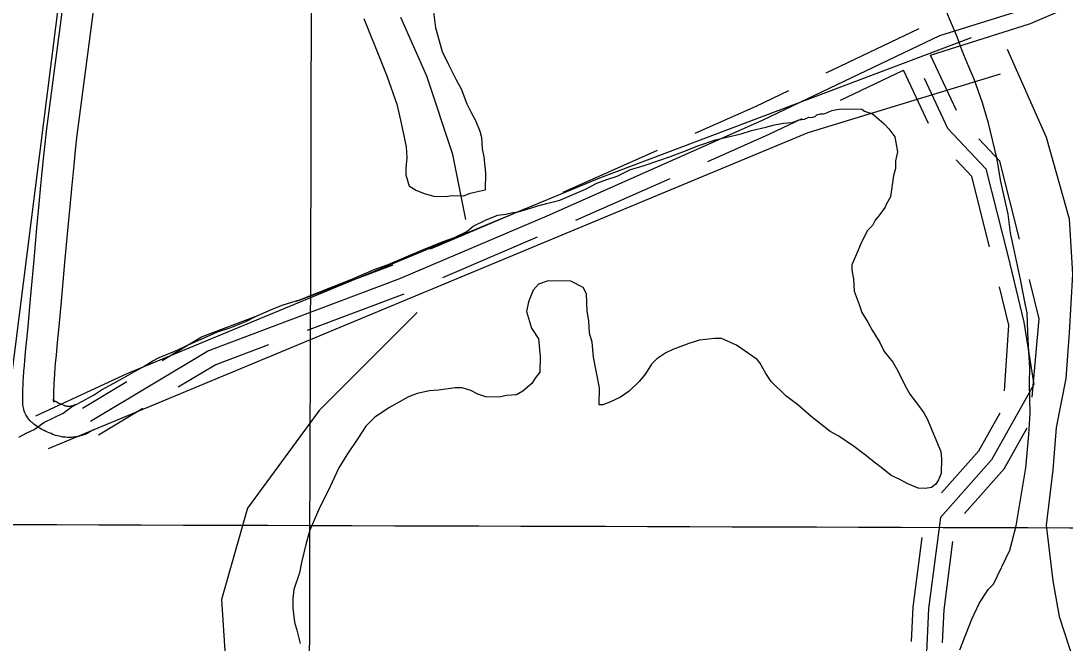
# Model space of a CAD drawing. Extents: x 3161514 to 3199414, y 831166 to 856601.
# Drawn here: x 3170675 to 3171686, y 842565 to 843168 of the extents above; entities that cross this region are included whole.
import ezdxf

# ---------------------------------------------------------------- set-up
doc = ezdxf.new("R2010")
doc.units = 0
for name, color, linetype in [('V-GRID-MAJR', 7, 'Continuous'), ('V-ROAD-CNTR', 7, 'Continuous'), ('V-SITE-VEGE', 7, 'Continuous'), ('V-TOPO-SHOR', 7, 'Continuous')]:
    doc.layers.add(name, color=color, linetype=linetype)

msp = doc.modelspace()

# ---------------------------------------------------------------- linework, layer by layer
at = {"layer": 'V-GRID-MAJR'}
for points in [[(3170936.043, 836618.417), (3170954.554, 842678.861), (3170973.071, 848741.248), (3170991.588, 854803.677), (3170991.594, 854805.578)], [(3165722.25, 842695.223), (3170954.554, 842678.861), (3176186.862, 842663.26), (3181419.1720000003, 842648.42), (3186651.484, 842634.341), (3191883.798, 842621.023), (3197116.113, 842608.466), (3197116.114, 842608.466)]]:
    msp.add_spline(points, degree=3, dxfattribs=at)
at = {"layer": 'V-ROAD-CNTR'}
for points in [[(3170729.16650487, 843056.874858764), (3170814.509334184, 843707.12555826), (3170943.8620754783, 844755.6984611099), (3171195.8325715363, 846454.0690643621), (3171299.091365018, 847255.895460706), (3171351.35526049, 847638.1356962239), (3171399.923163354, 848031.3599097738), (3171421.5161201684, 848196.329579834), (3171427.412108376, 848252.2534679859), (3171427.299108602, 848291.4493895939), (3171417.9221273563, 848330.574311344)], [(3170699.422564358, 843060.778850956), (3170784.749393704, 843710.913550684), (3170914.132134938, 844759.736453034), (3171166.114630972, 846458.1870561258), (3171269.351424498, 847259.8434528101), (3171321.6053199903, 847642.005688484), (3171370.163222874, 848035.1459022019), (3171391.72017976, 848199.8495727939), (3171397.4081683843, 848253.7874649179), (3171397.309168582, 848287.86139677), (3171388.7481857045, 848323.5823253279)], [(3173245.482472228, 844176.6786191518), (3173108.793745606, 844090.0027925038), (3172976.0860110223, 844007.280957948), (3172859.258244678, 843928.469115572), (3172758.8574454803, 843859.4012537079), (3172650.823661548, 843793.1593861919), (3172561.0028411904, 843730.4125116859), (3172503.0929570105, 843684.938602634), (3172350.700261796, 843594.642783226), (3172222.18851882, 843510.9729505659), (3172068.742825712, 843419.9221326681), (3171936.97908924, 843340.404291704), (3171852.672257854, 843286.4473996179), (3171729.3945044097, 843214.7165430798), (3171647.251668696, 843179.1276142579), (3171564.2668346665, 843152.9916665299), (3171393.1201769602, 843071.452829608), (3171186.1785908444, 842979.3640137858), (3171041.117880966, 842917.6261372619), (3170856.129250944, 842848.0362764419), (3170741.9634792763, 842779.5414134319)], [(3171555.612851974, 843134.5387034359), (3171652.500658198, 843165.0546424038), (3171688.5205861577, 843180.660611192)], [(3171454.429054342, 843117.277737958), (3171544.706873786, 843160.2886519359)], [(3171580.7028017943, 843080.8418108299), (3171555.612851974, 843134.5387034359)], [(3171528.3619064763, 843119.2657339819), (3171468.21002678, 843090.6107912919)], [(3171553.522856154, 843068.1418362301), (3171529.4019043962, 843119.7647329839)], [(3171549.598864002, 843111.9747485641), (3171572.1228189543, 843063.769844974), (3171609.086745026, 843024.323923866), (3171630.551702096, 842940.1890921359), (3171646.136670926, 842875.9082206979), (3171655.608651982, 842815.3233418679), (3171614.636733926, 842742.3144878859), (3171565.2078327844, 842686.5445994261), (3171553.7578556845, 842598.265775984), (3171551.2258607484, 842541.1648901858)], [(3171327.69030782, 843058.753855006), (3171386.8441895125, 843085.077802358), (3171418.318126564, 843100.073772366)], [(3171339.8862834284, 843031.345909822), (3171399.3961644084, 843057.827856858), (3171431.222100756, 843072.9898265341)], [(3170745.612471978, 842772.1684281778), (3170744.729473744, 842771.506429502), (3170743.619475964, 842770.736431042), (3170742.522478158, 842770.0334324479), (3170741.447480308, 842769.3954337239), (3170740.3994824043, 842768.8184348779), (3170739.284484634, 842768.2474360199), (3170737.375488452, 842767.3724377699), (3170735.455492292, 842766.616439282), (3170733.648495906, 842766.0054405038), (3170731.9394993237, 842765.5114414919), (3170730.3285025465, 842765.1184422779), (3170728.823505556, 842764.8114428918), (3170727.400508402, 842764.571443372), (3170726.0665110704, 842764.3924437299), (3170724.813513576, 842764.2614439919), (3170723.542516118, 842764.1664441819), (3170721.462520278, 842764.0914443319), (3170719.5345241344, 842764.1144442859), (3170717.8575274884, 842764.2054441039), (3170716.394530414, 842764.338443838), (3170715.0125331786, 842764.5104434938), (3170712.9265373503, 842764.8604427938), (3170711.260540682, 842765.221442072), (3170709.9205433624, 842765.564441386), (3170708.1335469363, 842766.1014403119), (3170706.4785502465, 842766.688439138), (3170705.455552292, 842767.084438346), (3170703.749555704, 842767.757437), (3170702.0325591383, 842768.4614355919), (3170700.340562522, 842769.1884341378), (3170698.704565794, 842769.928432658), (3170697.125568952, 842770.6834311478), (3170695.612571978, 842771.4514296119), (3170694.17657485, 842772.2254280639), (3170692.8125775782, 842773.0084264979), (3170691.5235801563, 842773.7974249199), (3170690.317582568, 842774.5854233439), (3170689.178584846, 842775.3774217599), (3170688.105586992, 842776.176420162), (3170687.103588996, 842776.9724185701), (3170686.167590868, 842777.76741698), (3170685.29659261, 842778.5574154), (3170684.489594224, 842779.339413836), (3170683.6485959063, 842780.2094120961), (3170682.359598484, 842781.6844091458), (3170681.2016008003, 842783.20240611), (3170680.239602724, 842784.648403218), (3170679.4496043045, 842786.004400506), (3170678.8106055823, 842787.26239799), (3170678.295606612, 842788.41739568), (3170677.8286075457, 842789.6153932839), (3170677.2776086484, 842791.3453898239), (3170676.91660937, 842792.844386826), (3170676.6756098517, 842794.1423842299), (3170676.470610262, 842795.8323808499), (3170676.393610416, 842797.4093776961), (3170676.375610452, 842802.365367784), (3170676.428610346, 842806.8083588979), (3170676.534610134, 842810.9573506), (3170676.6796098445, 842814.835342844), (3170676.8516095, 842818.4573355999), (3170677.043609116, 842821.8663287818), (3170677.4626082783, 842828.149316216), (3170677.89160742, 842833.648305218), (3170678.303606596, 842838.4482956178), (3170679.0766050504, 842846.749279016), (3170680.3026025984, 842859.08725434), (3170680.9096013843, 842865.20224211), (3170681.49160022, 842871.283229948), (3170683.6485959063, 842894.8551828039), (3170687.323588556, 842936.1861001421), (3170690.0955830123, 842967.2190380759), (3170692.239578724, 842990.5169914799), (3170693.9085753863, 843008.002956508), (3170695.2055727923, 843021.1229302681), (3170696.207570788, 843030.9739105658), (3170697.76156768, 843045.737881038), (3170699.384564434, 843060.4698515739)], [(3170727.612507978, 842796.168380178), (3170727.175508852, 842795.8403808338), (3170726.973509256, 842795.700381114), (3170726.768509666, 842795.569381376), (3170726.553510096, 842795.4413816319), (3170726.329510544, 842795.318381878), (3170726.1905108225, 842795.24738202), (3170725.617511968, 842794.9843825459), (3170725.1515129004, 842794.8003829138), (3170724.678513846, 842794.6413832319), (3170724.215514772, 842794.5073834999), (3170723.768515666, 842794.398383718), (3170723.325516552, 842794.3073838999), (3170722.9105173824, 842794.2373840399), (3170722.5145181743, 842794.184384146), (3170722.139518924, 842794.1453842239), (3170721.882519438, 842794.1263842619), (3170721.0985210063, 842794.09738432), (3170720.5285221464, 842794.104384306), (3170720.03152314, 842794.1313842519), (3170719.604523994, 842794.1703841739), (3170719.3445245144, 842794.20238411), (3170718.592526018, 842794.328383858), (3170718.16652687, 842794.421383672), (3170717.9605272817, 842794.474383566), (3170717.469528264, 842794.621383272), (3170716.904529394, 842794.82238287), (3170716.369530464, 842795.028382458), (3170714.949533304, 842795.589381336), (3170713.6425359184, 842796.125380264), (3170712.44653831, 842796.638379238), (3170711.3565404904, 842797.1323782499), (3170710.38154244, 842797.5973773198), (3170709.522544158, 842798.033376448), (3170708.76654567, 842798.4413756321), (3170708.11654697, 842798.8143748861), (3170707.5635480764, 842799.153374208), (3170707.09154902, 842799.4613735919), (3170706.704549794, 842799.7313730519), (3170706.395550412, 842799.960372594), (3170706.1495509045, 842800.156372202), (3170705.959551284, 842800.3173718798), (3170705.818551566, 842800.445371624), (3170705.7175517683, 842800.543371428), (3170705.742551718, 842800.51737148), (3170705.607551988, 842800.67237117), (3170705.639551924, 842800.6303712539), (3170705.713551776, 842800.5183714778), (3170705.807551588, 842800.3583717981), (3170705.900551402, 842800.1743721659), (3170705.9895512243, 842799.9753725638), (3170706.124550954, 842799.629373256), (3170706.1895508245, 842799.423373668), (3170706.268550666, 842799.096374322), (3170706.3435505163, 842798.6923751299), (3170706.382550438, 842798.3703757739), (3170706.39155042, 842798.193376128), (3170706.375550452, 842802.241368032), (3170706.424550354, 842806.2443600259), (3170706.5205501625, 842810.013352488), (3170706.653549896, 842813.5633453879), (3170706.81154958, 842816.903338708), (3170706.987549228, 842820.024332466), (3170707.3845484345, 842825.985320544), (3170707.7915476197, 842831.200310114), (3170708.183546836, 842835.7743009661), (3170708.9385453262, 842843.8732847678), (3170710.1565428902, 842856.123260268), (3170710.767541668, 842862.2922479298), (3170711.36154048, 842868.48723554), (3170713.52653615, 842892.159188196), (3170717.205528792, 842933.52210547), (3170719.9735232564, 842964.5090434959), (3170722.109518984, 842987.7169970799), (3170723.768515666, 843005.102962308), (3170725.0555130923, 843018.130936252), (3170726.047511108, 843027.8859167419), (3170727.5895080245, 843042.5238874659), (3170729.204504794, 843057.183858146)], [(3171641.940679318, 842956.2250600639), (3171622.6677178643, 843031.767908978), (3171602.326758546, 843053.4748655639)], [(3171199.783563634, 843001.835968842), (3171291.14538091, 843042.4918875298)], [(3171612.872737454, 842948.8090748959), (3171595.5057721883, 843016.8799387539), (3171580.4368023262, 843032.960906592)], [(3171211.9795392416, 842974.4280236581), (3171303.3413565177, 843015.0839423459)], [(3171071.3298205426, 842946.7860789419), (3171163.3426365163, 842985.94700062)], [(3171083.0777970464, 842919.1821341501), (3171175.09061302, 842958.3430558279)], [(3170941.508080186, 842896.1801801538), (3171035.103892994, 842931.3901097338)], [(3171653.9246553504, 842803.0333664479), (3171660.860641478, 842878.8392148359), (3171651.5566600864, 842917.2141380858)], [(3171627.1587088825, 842809.2783539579), (3171631.412700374, 842872.9772265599), (3171622.4007183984, 842910.146152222)], [(3170952.072059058, 842868.10223631), (3171045.6678718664, 842903.31216589)], [(3170811.4213403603, 842838.7072951), (3170849.577264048, 842861.59724932), (3170904.0701550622, 842882.0962083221)], [(3170826.855309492, 842812.9813465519), (3170862.68123784, 842834.4753035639), (3170914.632133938, 842854.018264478)], [(3170734.24649471, 842792.4043877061), (3170777.1214089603, 842818.128336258)], [(3170749.680463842, 842766.678439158), (3170792.555378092, 842792.4023877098)], [(3171566.2058307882, 842710.285551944), (3171602.3437585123, 842751.059470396), (3171623.043717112, 842787.9453966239)], [(3171588.657785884, 842690.3875917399), (3171626.92970934, 842733.5695053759), (3171649.2056647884, 842773.263425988)], [(3171537.330888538, 842566.4098396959), (3171538.800885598, 842599.564773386), (3171547.5588680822, 842667.0826383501)], [(3171567.300828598, 842565.0818423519), (3171568.71482577, 842596.9667785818), (3171577.3088085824, 842663.224646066)]]:
    msp.add_lwpolyline(points, dxfattribs=at)
at = {"layer": 'V-SITE-VEGE'}
for p, q in [((3171581.2770000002, 843152.328), (3171570.556, 843178.041)), ((3171586.203, 843138.625), (3171581.2770000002, 843152.328)), ((3171592.805, 843123.1950000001), (3171586.203, 843138.625)), ((3171597.753, 843111.198), (3171592.805, 843123.1950000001)), ((3171605.9560000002, 843088.078), (3171597.753, 843111.198)), ((3171454.143, 843078.242), (3171460.142, 843080.716)), ((3171460.142, 843080.716), (3171468.684, 843082.3030000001)), ((3171468.684, 843082.3030000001), (3171489.131, 843082.02)), ((3171489.131, 843082.02), (3171491.665, 843080.2810000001)), ((3171491.665, 843080.2810000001), (3171499.298, 843077.6190000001)), ((3171611.649, 843068.4010000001), (3171605.9560000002, 843088.078)), ((3171404.565, 843066.996), (3171413.11, 843068.581)), ((3171413.11, 843068.581), (3171421.64, 843069.3160000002)), ((3171421.64, 843069.316), (3171428.49, 843071.7779999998)), ((3171428.49, 843071.778), (3171433.614, 843072.56)), ((3171433.614, 843072.56), (3171437.899, 843074.203)), ((3171437.899, 843074.203), (3171440.455, 843074.17)), ((3171440.455, 843074.17), (3171443.873, 843074.975)), ((3171443.873, 843074.975), (3171445.599, 843076.654)), ((3171445.599, 843076.654), (3171449.019, 843077.459)), ((3171449.019, 843077.459), (3171451.575, 843077.426)), ((3171451.575, 843077.426), (3171454.143, 843078.242)), ((3171499.298, 843077.6190000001), (3171503.5100000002, 843074.154)), ((3171503.5100000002, 843074.154), (3171510.242, 843068.096)), ((3171372.0640000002, 843058.073), (3171382.332, 843061.337)), ((3171382.332, 843061.337), (3171396.011, 843064.557)), ((3171396.011, 843064.557), (3171404.565, 843066.996)), ((3171510.242, 843068.096), (3171515.284, 843062.912)), ((3171515.284, 843062.912), (3171521.14, 843055.1630000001)), ((3171619.71, 843035.057), (3171611.649, 843068.4010000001)), ((3171330.153, 843046.719), (3171347.275, 843052.447)), ((3171347.275, 843052.447), (3171358.383, 843054.8489999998)), ((3171358.383, 843054.849), (3171372.0640000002, 843058.073)), ((3171521.14, 843055.1630000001), (3171523.499, 843040.644)), ((3171302.739, 843036.02), (3171318.154, 843041.7710000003)), ((3171318.154, 843041.7710000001), (3171330.153, 843046.719)), ((3171523.499, 843040.644), (3171521.676, 843032.149)), ((3171276.199, 843027.013), (3171293.318, 843032.7389999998)), ((3171293.318, 843032.7390000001), (3171302.739, 843036.02)), ((3171521.676, 843032.149), (3171521.572, 843024.482)), ((3171623.6520000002, 843011.997), (3171619.71, 843035.057)), ((3171252.202, 843017.117), (3171265.076, 843023.757)), ((3171265.076, 843023.757), (3171276.199, 843027.013)), ((3171521.572, 843024.482), (3171519.774, 843017.688)), ((3171221.353, 843004.761), (3171232.515, 843010.572)), ((3171232.515, 843010.572), (3171241.93, 843013.8499999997)), ((3171241.93, 843013.85), (3171252.202, 843017.117)), ((3171519.774, 843017.688), (3171516.935, 842997.278)), ((3171630.886, 842980.368), (3171623.6520000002, 843011.997)), ((3171196.497, 842994.0260000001), (3171221.353, 843004.761)), ((3171164.847, 842985.088), (3171175.116, 842988.357)), ((3171175.116, 842988.357), (3171183.67, 842990.7939999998)), ((3171183.67, 842990.794), (3171196.497, 842994.0260000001)), ((3171512.571, 842989.6700000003), (3171511.682, 842987.1240000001)), ((3171516.935, 842997.278), (3171512.571, 842989.6700000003)), ((3171124.651, 842974.566), (3171132.366, 842977.867)), ((3171132.366, 842977.867), (3171136.648, 842979.514)), ((3171136.648, 842979.514), (3171144.33, 842980.259)), ((3171144.33, 842980.259), (3171151.166, 842981.8690000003)), ((3171151.166, 842981.8690000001), (3171156.29, 842982.649)), ((3171156.29, 842982.649), (3171164.847, 842985.088)), ((3171505.6010000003, 842978.686), (3171502.136, 842974.473)), ((3171511.682, 842987.1240000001), (3171505.6010000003, 842978.686)), ((3171633.196, 842962.441), (3171630.886, 842980.368)), ((3171106.6040000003, 842963.738), (3171112.6410000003, 842968.7660000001)), ((3171112.6410000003, 842968.7660000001), (3171124.651, 842974.566)), ((3171499.509, 842969.399), (3171494.327, 842964.356)), ((3171502.136, 842974.473), (3171499.509, 842969.399)), ((3171083.464, 842953.8300000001), (3171094.599, 842957.938)), ((3171094.599, 842957.938), (3171106.6040000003, 842963.738)), ((3171494.327, 842964.356), (3171488.187, 842951.661)), ((3171642.7970000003, 842917.148), (3171633.196, 842962.441)), ((3171062.9, 842945.593), (3171083.464, 842953.8300000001)), ((3171488.187, 842951.661), (3171484.663, 842943.186)), ((3171030.326, 842931.556), (3171062.9, 842945.593)), ((3171484.663, 842943.186), (3171479.3850000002, 842931.3300000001)), ((3171016.623, 842926.632), (3171030.326, 842931.556)), ((3171479.3850000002, 842931.3300000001), (3171479.315, 842926.219)), ((3170945.5, 842897.7880000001), (3170995.1950000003, 842917.5530000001)), ((3170995.1950000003, 842917.5530000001), (3171016.623, 842926.632)), ((3171479.315, 842926.219), (3171480.903, 842917.674)), ((3171480.903, 842917.674), (3171481.589, 842905.736)), ((3171647.5670000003, 842892.371), (3171642.7970000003, 842917.148)), ((3171175.773, 842912.509), (3171170.5810000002, 842906.615)), ((3171185.194, 842915.786), (3171175.773, 842912.509)), ((3171207.343, 842915.483), (3171185.194, 842915.786)), ((3171219.1890000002, 842909.353), (3171207.343, 842915.483)), ((3171222.515, 842903.3420000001), (3171219.1890000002, 842909.353)), ((3170927.529, 842892.072), (3170945.5, 842897.7879999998)), ((3171170.5810000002, 842906.615), (3171166.168, 842895.599)), ((3171223.131, 842886.2930000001), (3171222.515, 842903.3420000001)), ((3171481.589, 842905.736), (3171486.524, 842892.887)), ((3170901.816, 842881.349), (3170917.244, 842887.9540000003)), ((3170917.244, 842887.9540000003), (3170927.529, 842892.0720000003)), ((3171166.168, 842895.599), (3171164.335, 842886.252)), ((3171486.524, 842892.887), (3171488.9760000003, 842885.185)), ((3171649.166, 842884.681), (3171647.5670000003, 842892.371)), ((3170892.373, 842876.366), (3170901.816, 842881.349)), ((3171164.335, 842886.252), (3171169.224, 842869.995)), ((3171224.7060000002, 842876.899), (3171223.131, 842886.2930000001)), ((3171225.394, 842864.959), (3171224.7060000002, 842876.899)), ((3171488.9760000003, 842885.185), (3171494.809, 842875.729)), ((3171649.756, 842865.9250000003), (3171649.166, 842884.681)), ((3170852.109, 842860.732), (3170864.973, 842866.519)), ((3170864.973, 842866.519), (3170877.81, 842870.603)), ((3170877.81, 842870.603), (3170892.373, 842876.366)), ((3171169.224, 842869.995), (3171175.898, 842859.677)), ((3171494.809, 842875.729), (3171498.964, 842868.0040000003)), ((3171498.964, 842868.0040000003), (3171506.468, 842855.97)), ((3170834.1010000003, 842852.46), (3170846.963, 842858.2450000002)), ((3170846.963, 842858.245), (3170852.109, 842860.732)), ((3171175.898, 842859.677), (3171177.366, 842842.613)), ((3171227.8310000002, 842856.404), (3171225.394, 842864.959)), ((3171229.3370000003, 842841.8960000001), (3171227.8310000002, 842856.404)), ((3171331.816, 842858.3790000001), (3171321.548, 842855.1140000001)), ((3171346.324, 842859.882), (3171331.816, 842858.3790000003)), ((3171353.1380000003, 842859.79), (3171346.324, 842859.882)), ((3171367.54, 842853.625), (3171353.1380000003, 842859.79)), ((3171650.424, 842852.2820000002), (3171649.756, 842865.9250000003)), ((3170809.2430000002, 842841.724), (3170822.9560000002, 842847.5)), ((3170822.9560000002, 842847.5), (3170834.1010000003, 842852.46)), ((3171299.268, 842846.045), (3171290.666, 842840.2000000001)), ((3171306.128, 842849.359), (3171299.268, 842846.045)), ((3171321.548, 842855.1140000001), (3171306.128, 842849.359)), ((3171387.798, 842839.7130000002), (3171367.54, 842853.625)), ((3171506.468, 842855.97), (3171510.609, 842847.393)), ((3171510.609, 842847.393), (3171518.987, 842837.0530000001)), ((3171651.843, 842831.812), (3171650.424, 842852.2820000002)), ((3170792.926, 842832.576), (3170802.38, 842838.411)), ((3170802.38, 842838.411), (3170809.2430000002, 842841.724)), ((3171177.366, 842842.613), (3171177.156, 842827.278)), ((3171234.889, 842811.997), (3171229.3370000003, 842841.8960000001)), ((3171290.666, 842840.2000000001), (3171285.482, 842835.158)), ((3171390.307, 842836.27), (3171387.798, 842839.7130000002)), ((3171396.132, 842825.965), (3171390.307, 842836.27)), ((3171518.987, 842837.0530000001), (3171523.982, 842828.461)), ((3170774.031, 842821.758), (3170785.201, 842828.4199999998)), ((3170785.201, 842828.42), (3170792.926, 842832.576)), ((3171177.156, 842827.278), (3171172.8140000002, 842821.373)), ((3171279.39, 842825.8690000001), (3171273.321, 842818.283)), ((3171285.482, 842835.158), (3171279.39, 842825.8690000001)), ((3171401.137, 842818.223), (3171396.132, 842825.965)), ((3171523.982, 842828.461), (3171530.61, 842814.738)), ((3171651.634, 842816.476), (3171651.843, 842831.812)), ((3170752.568, 842810.1240000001), (3170764.59, 842816.775)), ((3170764.59, 842816.775), (3170774.031, 842821.7580000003)), ((3171169.336, 842816.308), (3171160.71, 842808.76)), ((3171172.8140000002, 842821.373), (3171169.336, 842816.308)), ((3171273.321, 842818.283), (3171263.821, 842809.042)), ((3171415.432, 842804.395), (3171401.137, 842818.223)), ((3171652.0870000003, 842787.4990000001), (3171651.634, 842816.476)), ((3170744.8310000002, 842805.1180000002), (3170752.568, 842810.1240000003)), ((3171058.429, 842806.761), (3171049.862, 842803.47)), ((3171070.3910000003, 842809.153), (3171058.429, 842806.761)), ((3171078.923, 842809.886), (3171070.3910000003, 842809.153)), ((3171095.145, 842812.219), (3171078.923, 842809.886)), ((3171101.961, 842812.1240000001), (3171095.145, 842812.219)), ((3171110.446, 842809.452), (3171101.961, 842812.1240000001)), ((3171117.215, 842805.9500000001), (3171110.446, 842809.4519999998)), ((3171124.846, 842803.287), (3171117.215, 842805.9500000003)), ((3171160.71, 842808.76), (3171154.699, 842805.434)), ((3171234.665, 842795.81), (3171234.889, 842811.997)), ((3171263.821, 842809.042), (3171255.217, 842803.193)), ((3171530.61, 842814.738), (3171535.603, 842806.1480000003)), ((3171535.603, 842806.1480000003), (3171543.971, 842794.954)), ((3170723.366, 842793.486), (3170732.807, 842798.466)), ((3170732.807, 842798.466), (3170744.8310000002, 842805.1180000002)), ((3171049.862, 842803.47), (3171030.967, 842792.652)), ((3171137.625, 842803.111), (3171124.846, 842803.287)), ((3171145.3170000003, 842804.711), (3171137.625, 842803.1109999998)), ((3171154.699, 842805.434), (3171145.3170000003, 842804.711)), ((3171238.073, 842795.763), (3171234.665, 842795.81)), ((3171244.924, 842798.225), (3171238.073, 842795.763)), ((3171255.217, 842803.193), (3171244.924, 842798.225)), ((3171427.2430000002, 842795.712), (3171415.432, 842804.395)), ((3171439.869, 842784.46), (3171427.2430000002, 842795.712)), ((3170696.7460000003, 842778.515), (3170715.616, 842787.626)), ((3170715.616, 842787.626), (3170723.366, 842793.486)), ((3171030.967, 842792.652), (3171017.207, 842783.469)), ((3171543.971, 842794.954), (3171548.988, 842788.069)), ((3171548.988, 842788.069), (3171552.3140000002, 842782.0580000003)), ((3171650.952, 842767.064), (3171652.0870000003, 842787.4990000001)), ((3170687.278, 842771.828), (3170696.7460000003, 842778.515)), ((3171017.207, 842783.469), (3171008.5700000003, 842775.068)), ((3171458.411, 842769.719), (3171439.869, 842784.46)), ((3171552.3140000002, 842782.0580000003), (3171565.512, 842750.3470000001)), ((3170672.69, 842764.359), (3170680.417, 842768.512)), ((3170680.417, 842768.512), (3170687.278, 842771.828)), ((3171008.5700000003, 842775.068), (3171001.603, 842764.087)), ((3171466.872, 842765.3420000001), (3171458.411, 842769.719)), ((3171482.066, 842754.905), (3171466.872, 842765.3420000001)), ((3171647.952, 842734.724), (3171650.952, 842767.064)), ((3171001.603, 842764.087), (3170990.292, 842747.201)), ((3170990.292, 842747.201), (3170982.448, 842734.5260000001)), ((3171491.343, 842747.961), (3171482.066, 842754.905)), ((3171502.302, 842739.291), (3171491.343, 842747.961)), ((3171565.512, 842750.3470000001), (3171566.269, 842743.5210000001)), ((3171509.046, 842734.083), (3171502.302, 842739.291)), ((3171566.269, 842743.5210000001), (3171566.069, 842729.037)), ((3170982.448, 842734.5260000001), (3170971.9050000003, 842711.664)), ((3171517.472, 842727.1510000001), (3171509.046, 842734.083)), ((3171525.092, 842723.636), (3171517.472, 842727.1510000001)), ((3171566.069, 842729.037), (3171563.431, 842723.108)), ((3171638.656, 842678.613), (3171647.952, 842734.724)), ((3171533.555, 842719.26), (3171525.092, 842723.636)), ((3171543.719, 842714.859), (3171533.555, 842719.2599999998)), ((3171550.535, 842714.765), (3171543.719, 842714.859)), ((3171556.511, 842715.535), (3171550.535, 842714.765)), ((3171560.816, 842718.883), (3171556.511, 842715.535)), ((3171563.431, 842723.108), (3171560.816, 842718.883)), ((3170971.9050000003, 842711.664), (3170964.028, 842696.435)), ((3170964.028, 842696.435), (3170954.352, 842674.4130000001)), ((3170954.352, 842674.4130000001), (3170950.768, 842661.68)), ((3171632.362, 842654.84), (3171638.656, 842678.613)), ((3170950.768, 842661.68), (3170946.25, 842642.996)), ((3171616.5700000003, 842621.824), (3171632.362, 842654.84)), ((3170946.25, 842642.996), (3170944.404, 842632.797)), ((3170944.404, 842632.797), (3170939.069, 842616.68)), ((3170939.069, 842616.68), (3170938.1010000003, 842608.172)), ((3171602.681, 842603.2710000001), (3171611.389, 842616.784)), ((3171611.389, 842616.784), (3171616.5700000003, 842621.824)), ((3170938.1010000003, 842608.172), (3170937.972, 842598.801)), ((3170937.972, 842598.801), (3170939.487, 842585.149)), ((3171595.654, 842588.03), (3171602.681, 842603.2710000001)), ((3170939.487, 842585.149), (3170941.935, 842577.444)), ((3171584.167, 842558.365), (3171595.654, 842588.03)), ((3170941.935, 842577.444), (3170945.168, 842564.617))]:
    msp.add_line(p, q, dxfattribs=at)
msp.add_lwpolyline([(3171073.787, 843178.921), (3171076.095, 843160.993), (3171082.593, 843137.898), (3171088.393, 843125.888), (3171095.86, 843111.302), (3171100.843, 843101.857), (3171106.6040000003, 843087.292), (3171110.749, 843078.715), (3171114.9050000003, 843070.988), (3171119.023, 843060.707), (3171120.643, 843054.718), (3171121.343, 843043.63), (3171122.943, 843035.9400000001), (3171124.434, 843020.582), (3171124.198, 843003.5430000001), (3171109.67, 843000.336), (3171102.8170000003, 842997.8740000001), (3171091.744, 842998.025), (3171086.62, 842997.243), (3171074.6920000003, 842997.407), (3171065.355, 843000.094), (3171056.8850000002, 843003.621), (3171050.968, 843007.106), (3171047.7120000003, 843018.229), (3171047.806, 843025.047), (3171048.799, 843035.26), (3171048.089, 843045.492), (3171043.292, 843068.567), (3171039.268, 843085.664), (3171029.431, 843113.92), (3171022.841, 843130.199), (3171007.1920000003, 843169.613)], dxfattribs=at)
at = {"layer": 'V-TOPO-SHOR'}
for points in [[(3167881.038434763, 844722.0673072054), (3168537.1864239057, 844618.4649931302), (3169575.6762864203, 844453.1946349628), (3170841.104551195, 844255.8568938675), (3170804.1037247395, 843935.1830645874), (3170747.3691241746, 843473.9060947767), (3170661.0338624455, 842788.15744447), (3170614.1661489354, 842450.2165628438)], [(3171105.6257711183, 842975.0754154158), (3171092.9940931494, 843038.2338052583), (3171067.730737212, 843114.0238730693), (3171042.4673812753, 843170.8664239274)], [(3171595.1032923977, 843151.1294271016), (3171235.100470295, 843015.3388889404), (3170777.2021439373, 842825.8637194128), (3170688.780398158, 842784.8107660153)], [(3171629.8404068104, 843140.0767088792), (3171667.7354407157, 843054.812882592), (3171689.8408771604, 842975.8648952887), (3171692.998796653, 842922.1802639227), (3171689.8408771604, 842865.3377130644), (3171686.6829576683, 842821.1268401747), (3171677.209199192, 842773.758047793), (3171674.0512797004, 842732.7050943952), (3171667.7354407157, 842679.0204630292), (3171674.0512797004, 842625.3358316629), (3171680.3671186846, 842590.5987172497), (3171718.26215259, 842473.7556960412), (3171737.2096695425, 842423.2289841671), (3171825.6314153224, 842322.1755604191), (3171926.6848390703, 842154.8058273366), (3172046.685779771, 842015.8573696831), (3172128.791686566, 841940.0673018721), (3172182.4763179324, 841873.7509925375)], [(3170701.4120761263, 842753.231571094), (3171437.207317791, 843059.5497618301), (3171623.524567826, 843116.3923126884)], [(3171058.256978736, 842885.0747098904), (3170963.5193939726, 842790.3371251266), (3170894.0451651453, 842695.5995403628), (3170868.7818092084, 842607.1777945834), (3170875.0976481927, 842512.4402098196)]]:
    msp.add_lwpolyline(points, dxfattribs=at)

doc.saveas('drawing.dxf')
